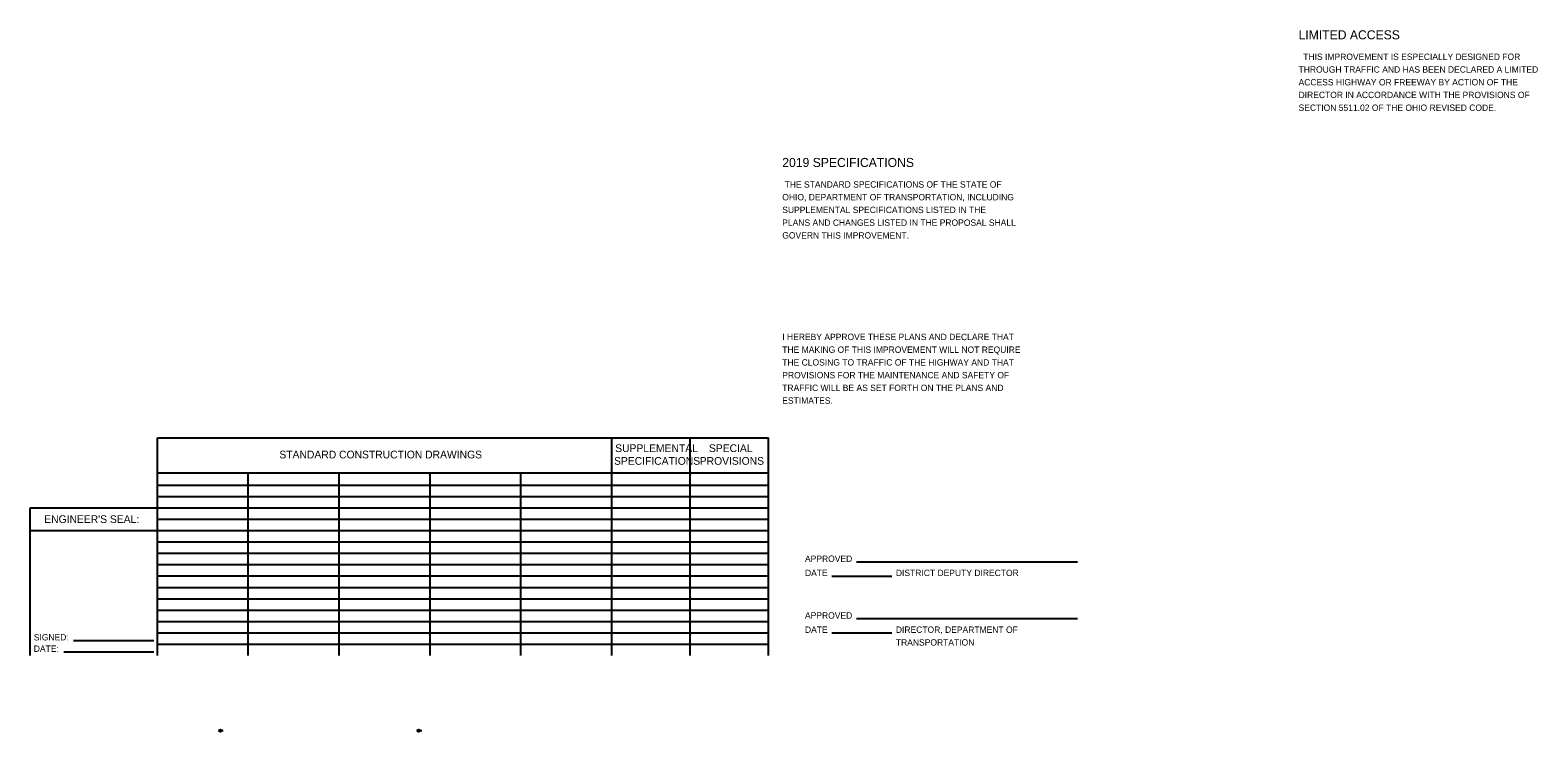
# Model space of a CAD drawing. Extents: x 8.5 to 81.5, y -1.2 to 22.4.
# Drawn here: x 8.45 to 41.63, y -1.18 to 14.26 of the extents above; entities that cross this region are included whole.
import ezdxf

# ---------------------------------------------------------------- set-up
doc = ezdxf.new("R2010")
doc.units = 0
doc.layers.add('SH_Data', color=7, linetype='Continuous')
doc.layers.add('SH_Text', color=7, linetype='Continuous')

msp = doc.modelspace()

# ---------------------------------------------------------------- linework, layer by layer
at = {"layer": 'SH_Data'}
for p, q in [((11.25, 5.292), (24.7, 5.292)), ((11.25, 0.5), (11.25, 5.292)), ((21.25, 0.5), (21.25, 5.292)), ((22.975, 0.5), (22.975, 5.292)), ((24.7, 0.5), (24.7, 5.292)), ((11.25, 4.521), (24.7, 4.521)), ((13.25, 0.5), (13.25, 4.521)), ((15.25, 0.5), (15.25, 4.521)), ((17.25, 0.5), (17.25, 4.521)), ((19.25, 0.5), (19.25, 4.521)), ((11.25, 4.25), (24.7, 4.25)), ((11.25, 4), (24.7, 4)), ((8.45, 0.5), (8.45, 3.75)), ((8.45, 3.75), (11.25, 3.75)), ((11.25, 3.75), (24.7, 3.75)), ((11.25, 3.5), (24.7, 3.5)), ((8.45, 3.25), (11.25, 3.25)), ((11.25, 3.25), (24.7, 3.25)), ((11.25, 3), (24.7, 3)), ((11.25, 2.75), (24.7, 2.75)), ((11.25, 2.5), (24.7, 2.5)), ((26.635, 2.56), (31.5, 2.56)), ((11.25, 2.25), (24.7, 2.25)), ((11.25, 2), (24.7, 2)), ((26.091, 2.248), (27.408, 2.248)), ((11.25, 1.75), (24.7, 1.75)), ((11.25, 1.5), (24.7, 1.5)), ((11.25, 1.25), (24.7, 1.25)), ((11.25, 1), (24.7, 1)), ((26.091, 0.999), (27.414, 0.999)), ((26.635, 1.312), (31.5, 1.312)), ((11.25, 0.75), (24.7, 0.75))]:
    msp.add_line(p, q, dxfattribs=at)
at = {"layer": 'SH_Text'}
for p, q in [((9.401, 0.832), (11.171, 0.832)), ((9.193, 0.581), (11.171, 0.581)), ((12.61, -1.152), (12.662, -1.152)), ((12.636, -1.152), (12.698, -1.152)), ((16.974, -1.152), (17.026, -1.152)), ((17, -1.152), (17.068, -1.152))]:
    msp.add_line(p, q, dxfattribs=at)
for centre in [(12.636, -1.152), (17, -1.152)]:
    msp.add_circle(centre, 0.026, dxfattribs=at)

# ---------------------------------------------------------------- texts
for s, height, p in [('LIMITED ACCESS', 0.2, (36.361, 14.053)), ('  THIS IMPROVEMENT IS ESPECIALLY DESIGNED FOR', 0.14, (36.361, 13.601)), ('THROUGH TRAFFIC AND HAS BEEN DECLARED A LIMITED', 0.14, (36.361, 13.321)), ('ACCESS HIGHWAY OR FREEWAY BY ACTION OF THE', 0.14, (36.361, 13.04)), ('SECTION 5511.02 OF THE OHIO REVISED CODE.', 0.14, (36.361, 12.48)), ('DIRECTOR IN ACCORDANCE WITH THE PROVISIONS OF', 0.14, (36.361, 12.761)), ('2019 SPECIFICATIONS', 0.2, (25, 11.245)), ('OHIO, DEPARTMENT OF TRANSPORTATION, INCLUDING', 0.14, (25, 10.512)), (' THE STANDARD SPECIFICATIONS OF THE STATE OF', 0.14, (25, 10.792)), ('SUPPLEMENTAL SPECIFICATIONS LISTED IN THE', 0.14, (25, 10.232)), ('PLANS AND CHANGES LISTED IN THE PROPOSAL SHALL', 0.14, (25, 9.952)), ('GOVERN THIS IMPROVEMENT.', 0.14, (25, 9.672)), ('THE MAKING OF THIS IMPROVEMENT WILL NOT REQUIRE', 0.14, (25, 7.158)), ('I HEREBY APPROVE THESE PLANS AND DECLARE THAT', 0.14, (25, 7.438)), ('THE CLOSING TO TRAFFIC OF THE HIGHWAY AND THAT', 0.14, (25, 6.878)), ('PROVISIONS FOR THE MAINTENANCE AND SAFETY OF', 0.14, (25, 6.598)), ('TRAFFIC WILL BE AS SET FORTH ON THE PLANS AND', 0.14, (25, 6.318)), ('ESTIMATES.', 0.14, (25, 6.038)), ('STANDARD CONSTRUCTION DRAWINGS', 0.17, (13.934, 4.836)), ('SUPPLEMENTAL', 0.17, (21.324, 4.976)), ('SPECIAL', 0.17, (23.386, 4.976)), ('SPECIFICATIONS', 0.17, (21.298, 4.696)), ('PROVISIONS', 0.17, (23.184, 4.696)), ("ENGINEER'S SEAL:", 0.17, (8.76, 3.415)), ('APPROVED', 0.14, (25.5, 2.56)), ('DATE', 0.14, (25.5, 2.248)), ('DISTRICT DEPUTY DIRECTOR', 0.14, (27.5, 2.248)), ('APPROVED', 0.14, (25.5, 1.312)), ('DATE', 0.14, (25.5, 0.999)), ('DIRECTOR, DEPARTMENT OF', 0.14, (27.5, 0.999)), ('SIGNED:', 0.14, (8.53, 0.832)), ('DATE:', 0.14, (8.53, 0.581)), ('TRANSPORTATION', 0.14, (27.5, 0.719)), ('P.1', 0.00328, (12.633, -1.162)), ('1', 0.00328, (12.635, -1.146)), ('TITLE SHEET', 0.00328, (12.668, -1.146)), ('1:1', 0.00328, (12.668, -1.162)), ('P.1', 0.00328, (16.997, -1.162)), ('2', 0.00328, (16.999, -1.146)), ('Default Comment', 0.00328, (17.032, -1.146)), ('1:1', 0.00328, (17.032, -1.162))]:
    msp.add_text(s, height=height, dxfattribs=at).set_placement(p)

doc.saveas('drawing.dxf')
